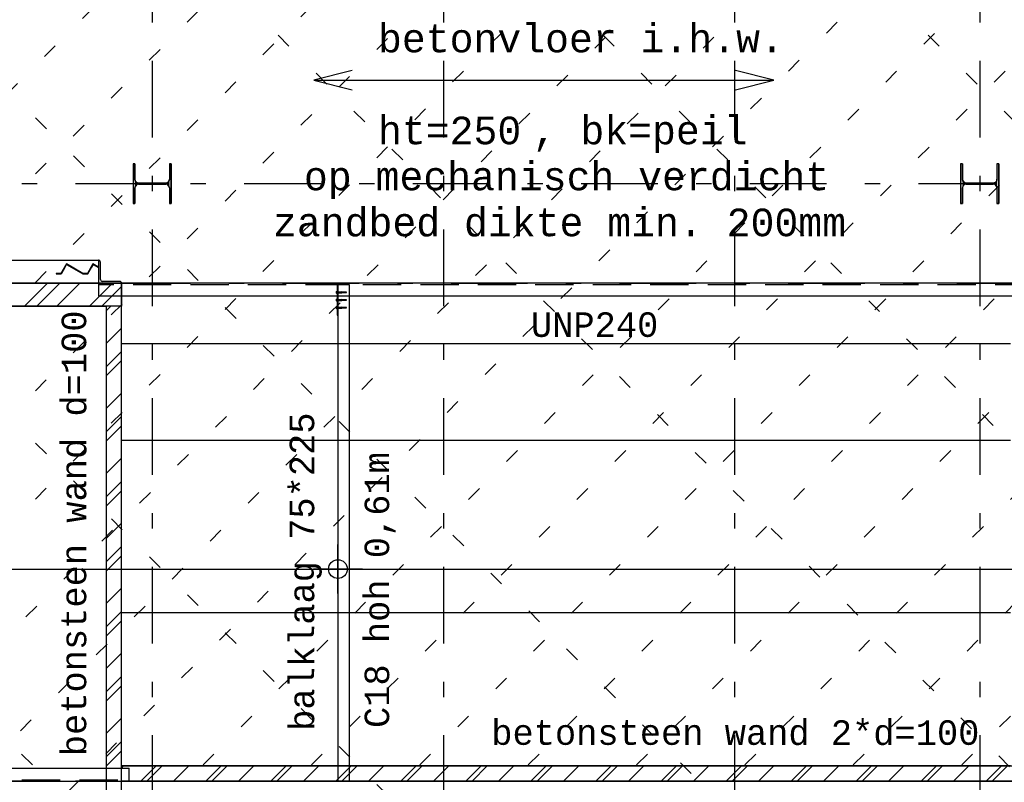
# Model space of a CAD drawing. Extents: x 2 to 87, y -108 to 11.
# Tile 292 of 352: x 37.96 to 44.39, y -32.91 to -27.94. Entities that reach past the tile are written whole.
import ezdxf

# ---------------------------------------------------------------- set-up
doc = ezdxf.new("R2010")
doc.units = 0
doc.header["$MEASUREMENT"] = 0
for name, pattern in [('DASHDOT', [1, 0.5, -0.25, 0, -0.25]), ('DOT', [0.25, 0, -0.25]), ('HIDDEN', [0.375, 0.25, -0.125])]:
    doc.linetypes.add(name, pattern=pattern)
for name, color, linetype in [('10', 7, 'CONTINUOUS'), ('12', 7, 'CONTINUOUS'), ('14', 7, 'CONTINUOUS'), ('16', 7, 'CONTINUOUS'), ('18', 7, 'CONTINUOUS'), ('2', 7, 'CONTINUOUS'), ('21', 7, 'CONTINUOUS'), ('25', 7, 'CONTINUOUS'), ('27', 7, 'CONTINUOUS'), ('31', 7, 'CONTINUOUS'), ('33', 7, 'CONTINUOUS'), ('4', 7, 'CONTINUOUS'), ('5', 7, 'CONTINUOUS'), ('6', 7, 'CONTINUOUS'), ('7', 7, 'CONTINUOUS'), ('8', 7, 'CONTINUOUS')]:
    doc.layers.add(name, color=color, linetype=linetype)
doc.styles.add('MONOTXT', font='MONOTXT', dxfattribs={"height": 0.2})

# ---------------------------------------------------------------- blocks, each defined once
blk = doc.blocks.new('46')
at = {"layer": '31', "color": 7, "linetype": 'Continuous'}
blk.add_lwpolyline([(-0.1251, -0.0313), (0, 0), (-0.1251, 0.0312)], dxfattribs=at)
blk = doc.blocks.new('*N18')
at = {"layer": '7', "color": 62, "linetype": 'Continuous'}
for p, q in [((-0.1125, 0.13), (-0.125, 0.13)), ((-0.125, 0.13), (-0.125, -0.13)), ((-0.1125, 0.13), (-0.1125, 0.0277)), ((0.125, 0.13), (0.1125, 0.13)), ((0.1125, 0.13), (0.1125, 0.0277)), ((0.125, 0.13), (0.125, -0.13)), ((-0.1093, 0.0157), (-0.1125, 0.0277)), ((-0.1005, 0.007), (-0.1093, 0.0157)), ((-0.0885, 0.0037), (-0.1005, 0.007)), ((0.0885, 0.0037), (-0.0885, 0.0037)), ((0.1005, 0.007), (0.0885, 0.0037)), ((0.1093, 0.0157), (0.1005, 0.007)), ((0.1125, 0.0277), (0.1093, 0.0157)), ((-0.1093, -0.0158), (-0.1125, -0.0278)), ((-0.1125, -0.0278), (-0.1125, -0.13)), ((-0.1005, -0.007), (-0.1093, -0.0158)), ((-0.0885, -0.0038), (-0.1005, -0.007)), ((0.0885, -0.0038), (-0.0885, -0.0038)), ((0.1005, -0.007), (0.0885, -0.0038)), ((0.1093, -0.0158), (0.1005, -0.007)), ((0.1125, -0.0278), (0.1093, -0.0158)), ((0.1125, -0.0278), (0.1125, -0.13)), ((-0.1125, -0.13), (-0.125, -0.13)), ((0.125, -0.13), (0.1125, -0.13))]:
    blk.add_line(p, q, dxfattribs=at)
for points in [[(-0.1125, 0.13), (-0.125, 0.13), (-0.125, -0.13)], [(-0.1125, 0.13), (-0.1125, -0.13), (-0.125, -0.13)], [(-0.125, 0.13), (-0.125, 0.13), (-0.125, -0.13)], [(-0.1125, 0.13), (-0.1125, 0.13), (-0.1125, 0.0277)], [(0.125, 0.13), (0.1125, 0.13), (0.1125, -0.13)], [(0.125, 0.13), (0.125, -0.13), (0.1125, -0.13)], [(0.1125, 0.13), (0.1125, 0.13), (0.1125, 0.0277)], [(0.125, 0.13), (0.125, 0.13), (0.125, -0.13)], [(-0.1093, 0.0157), (-0.1125, 0.0277), (-0.1125, -0.0278)], [(-0.1093, 0.0157), (-0.1093, -0.0158), (-0.1125, -0.0278)], [(-0.1005, 0.007), (-0.1093, 0.0157), (-0.1093, -0.0158)], [(-0.1005, 0.007), (-0.1005, -0.007), (-0.1093, -0.0158)], [(-0.0885, 0.0037), (-0.1005, 0.007), (-0.1005, -0.007)], [(-0.0885, 0.0037), (-0.0885, -0.0038), (-0.1005, -0.007)], [(0.0885, 0.0037), (-0.0885, 0.0037), (-0.0885, -0.0038)], [(0.0885, 0.0037), (0.0885, -0.0038), (-0.0885, -0.0038)], [(0.1005, 0.007), (0.0885, 0.0037), (0.0885, -0.0038)], [(0.1005, 0.007), (0.1005, -0.007), (0.0885, -0.0038)], [(0.1093, 0.0157), (0.1005, 0.007), (0.1005, -0.007)], [(0.1093, 0.0157), (0.1093, -0.0158), (0.1005, -0.007)], [(0.1125, 0.0277), (0.1093, 0.0157), (0.1093, -0.0158)], [(0.1125, 0.0277), (0.1125, -0.0278), (0.1093, -0.0158)], [(-0.1125, -0.0278), (-0.1125, -0.0278), (-0.1125, -0.13)], [(0.1125, -0.0278), (0.1125, -0.0278), (0.1125, -0.13)]]:
    blk.add_solid(points, dxfattribs=at)
blk = doc.blocks.new('*N30')
at = {"layer": '7', "color": 62, "linetype": 'Continuous'}
for p, q in [((-0.1125, 0.13), (-0.125, 0.13)), ((-0.125, 0.13), (-0.125, -0.13)), ((-0.1125, 0.13), (-0.1125, 0.0277)), ((0.125, 0.13), (0.1125, 0.13)), ((0.1125, 0.13), (0.1125, 0.0277)), ((0.125, 0.13), (0.125, -0.13)), ((-0.1093, 0.0157), (-0.1125, 0.0277)), ((-0.1005, 0.007), (-0.1093, 0.0157)), ((-0.0885, 0.0037), (-0.1005, 0.007)), ((0.0885, 0.0037), (-0.0885, 0.0037)), ((0.1005, 0.007), (0.0885, 0.0037)), ((0.1093, 0.0157), (0.1005, 0.007)), ((0.1125, 0.0277), (0.1093, 0.0157)), ((-0.1093, -0.0158), (-0.1125, -0.0278)), ((-0.1125, -0.0278), (-0.1125, -0.13)), ((-0.1005, -0.007), (-0.1093, -0.0158)), ((-0.0885, -0.0038), (-0.1005, -0.007)), ((0.0885, -0.0038), (-0.0885, -0.0038)), ((0.1005, -0.007), (0.0885, -0.0038)), ((0.1093, -0.0158), (0.1005, -0.007)), ((0.1125, -0.0278), (0.1093, -0.0158)), ((0.1125, -0.0278), (0.1125, -0.13)), ((-0.1125, -0.13), (-0.125, -0.13)), ((0.125, -0.13), (0.1125, -0.13))]:
    blk.add_line(p, q, dxfattribs=at)
for points in [[(-0.1125, 0.13), (-0.125, 0.13), (-0.125, -0.13)], [(-0.1125, 0.13), (-0.1125, -0.13), (-0.125, -0.13)], [(-0.125, 0.13), (-0.125, 0.13), (-0.125, -0.13)], [(-0.1125, 0.13), (-0.1125, 0.13), (-0.1125, 0.0277)], [(0.125, 0.13), (0.1125, 0.13), (0.1125, -0.13)], [(0.125, 0.13), (0.125, -0.13), (0.1125, -0.13)], [(0.1125, 0.13), (0.1125, 0.13), (0.1125, 0.0277)], [(0.125, 0.13), (0.125, 0.13), (0.125, -0.13)], [(-0.1093, 0.0157), (-0.1125, 0.0277), (-0.1125, -0.0278)], [(-0.1093, 0.0157), (-0.1093, -0.0158), (-0.1125, -0.0278)], [(-0.1005, 0.007), (-0.1093, 0.0157), (-0.1093, -0.0158)], [(-0.1005, 0.007), (-0.1005, -0.007), (-0.1093, -0.0158)], [(-0.0885, 0.0037), (-0.1005, 0.007), (-0.1005, -0.007)], [(-0.0885, 0.0037), (-0.0885, -0.0038), (-0.1005, -0.007)], [(0.0885, 0.0037), (-0.0885, 0.0037), (-0.0885, -0.0038)], [(0.0885, 0.0037), (0.0885, -0.0038), (-0.0885, -0.0038)], [(0.1005, 0.007), (0.0885, 0.0037), (0.0885, -0.0038)], [(0.1005, 0.007), (0.1005, -0.007), (0.0885, -0.0038)], [(0.1093, 0.0157), (0.1005, 0.007), (0.1005, -0.007)], [(0.1093, 0.0157), (0.1093, -0.0158), (0.1005, -0.007)], [(0.1125, 0.0277), (0.1093, 0.0157), (0.1093, -0.0158)], [(0.1125, 0.0277), (0.1125, -0.0278), (0.1093, -0.0158)], [(-0.1125, -0.0278), (-0.1125, -0.0278), (-0.1125, -0.13)], [(0.1125, -0.0278), (0.1125, -0.0278), (0.1125, -0.13)]]:
    blk.add_solid(points, dxfattribs=at)
blk = doc.blocks.new('*N696')
at = {"layer": '25', "color": 62, "linetype": 'Continuous'}
for p, q in [((38.2559, -29.5524), (38.2546, -29.5547)), ((38.2661, -29.5345), (38.2559, -29.5524)), ((38.2582, -29.5524), (38.2569, -29.5547)), ((38.2677, -29.5318), (38.2661, -29.5345)), ((38.2724, -29.5345), (38.2677, -29.5318)), ((38.2724, -29.5345), (38.3039, -29.5524)), ((38.2999, -29.5524), (38.3039, -29.5547)), ((38.3039, -29.5524), (38.308, -29.5547)), ((38.4295, -29.5524), (38.4282, -29.5547)), ((38.4397, -29.5345), (38.4295, -29.5524)), ((38.4318, -29.5524), (38.4305, -29.5547)), ((38.442, -29.5345), (38.4318, -29.5524)), ((38.4413, -29.5318), (38.4397, -29.5345)), ((38.4461, -29.5345), (38.4413, -29.5318)), ((38.442, -29.5345), (38.4735, -29.5524)), ((38.4461, -29.5345), (38.4776, -29.5524)), ((38.4776, -29.5547), (38.4735, -29.5524)), ((38.4776, -29.5524), (38.4776, -29.5547)), ((38.2018, -29.5933), (38.2326, -29.5933)), ((38.2018, -29.5933), (38.2018, -29.5953)), ((38.2018, -29.5953), (38.2338, -29.5953)), ((38.2546, -29.5547), (38.2326, -29.5933)), ((38.2349, -29.5933), (38.2338, -29.5953)), ((38.2569, -29.5547), (38.2349, -29.5933)), ((38.3039, -29.5547), (38.3719, -29.5933)), ((38.308, -29.5547), (38.376, -29.5933)), ((38.3719, -29.5933), (38.3754, -29.5953)), ((38.3754, -29.5953), (38.4074, -29.5953)), ((38.376, -29.5933), (38.4063, -29.5933)), ((38.4282, -29.5547), (38.4063, -29.5933)), ((38.4086, -29.5933), (38.4074, -29.5953)), ((38.4305, -29.5547), (38.4086, -29.5933))]:
    blk.add_line(p, q, dxfattribs=at)
for points in [[(38.2559, -29.5524), (38.2546, -29.5547), (38.2569, -29.5547)], [(38.2661, -29.5345), (38.2559, -29.5524), (38.2582, -29.5524)], [(38.2559, -29.5524), (38.2582, -29.5524), (38.2569, -29.5547)], [(38.2661, -29.5345), (38.2684, -29.5345), (38.2582, -29.5524)], [(38.2677, -29.5318), (38.2661, -29.5345), (38.2724, -29.5345)], [(38.2684, -29.5345), (38.2999, -29.5524), (38.3039, -29.5524)], [(38.2684, -29.5345), (38.2724, -29.5345), (38.3039, -29.5524)], [(38.2999, -29.5524), (38.3039, -29.5547), (38.308, -29.5547)], [(38.2999, -29.5524), (38.3039, -29.5524), (38.308, -29.5547)], [(38.4295, -29.5524), (38.4282, -29.5547), (38.4305, -29.5547)], [(38.4397, -29.5345), (38.4295, -29.5524), (38.4318, -29.5524)], [(38.4295, -29.5524), (38.4318, -29.5524), (38.4305, -29.5547)], [(38.4397, -29.5345), (38.442, -29.5345), (38.4318, -29.5524)], [(38.4413, -29.5318), (38.4397, -29.5345), (38.4461, -29.5345)], [(38.442, -29.5345), (38.4735, -29.5524), (38.4776, -29.5524)], [(38.442, -29.5345), (38.4461, -29.5345), (38.4776, -29.5524)], [(38.4735, -29.5524), (38.4776, -29.5524), (38.4776, -29.5547)], [(38.2018, -29.5933), (38.2018, -29.5933), (38.2326, -29.5933)], [(38.2018, -29.5933), (38.2018, -29.5953), (38.2338, -29.5953)], [(38.2018, -29.5933), (38.2349, -29.5933), (38.2338, -29.5953)], [(38.2018, -29.5953), (38.2018, -29.5953), (38.2338, -29.5953)], [(38.2546, -29.5547), (38.2326, -29.5933), (38.2349, -29.5933)], [(38.2546, -29.5547), (38.2569, -29.5547), (38.2349, -29.5933)], [(38.3039, -29.5547), (38.3719, -29.5933), (38.376, -29.5933)], [(38.3039, -29.5547), (38.308, -29.5547), (38.376, -29.5933)], [(38.3719, -29.5933), (38.3754, -29.5953), (38.4074, -29.5953)], [(38.3719, -29.5933), (38.4086, -29.5933), (38.4074, -29.5953)], [(38.3754, -29.5953), (38.3754, -29.5953), (38.4074, -29.5953)], [(38.376, -29.5933), (38.376, -29.5933), (38.4063, -29.5933)], [(38.4282, -29.5547), (38.4063, -29.5933), (38.4086, -29.5933)], [(38.4282, -29.5547), (38.4305, -29.5547), (38.4086, -29.5933)]]:
    blk.add_solid(points, dxfattribs=at)

msp = doc.modelspace()

# ---------------------------------------------------------------- linework, layer by layer
at = {"layer": '10', "color": 7, "linetype": 'Continuous'}
msp.add_line((32.2489, -31.5227), (49.6276, -31.5227), dxfattribs=at)
msp.add_lwpolyline([(40.0397, -29.667), (40.0347, -29.667), (40.0347, -29.867), (40.0397, -29.867)], close=True, dxfattribs=at)
at = {"layer": '12', "color": 1, "linetype": 'HIDDEN'}
for points in [[(37.3276, -29.6575), (38.6276, -29.6575), (38.6276, -29.8075), (37.3276, -29.8075)], [(38.6276, -29.8075), (38.5276, -29.8075), (38.5276, -33.1075), (38.6276, -33.1075)], [(38.6276, -32.8075), (48.4976, -32.8075), (48.4976, -32.9075), (38.6276, -32.9075)]]:
    msp.add_lwpolyline(points, close=True, dxfattribs=at)
at = {"layer": '14', "color": 62, "linetype": 'Continuous'}
for p, q in [((44.4276, -30.0538), (38.6276, -30.0538)), ((38.6276, -30.6807), (44.4276, -30.6807)), ((44.4276, -31.8075), (38.6276, -31.8075))]:
    msp.add_line(p, q, dxfattribs=at)
at = {"layer": '16', "color": 3, "linetype": 'Continuous'}
msp.add_line((39.8831, -28.333), (42.8831, -28.333), dxfattribs=at)
at = {"layer": '18', "color": 7, "linetype": 'Continuous'}
for p, q in [((37.9942, -29.8075), (38.1442, -29.6575)), ((38.2063, -29.8075), (38.3563, -29.6575)), ((38.4185, -29.8075), (38.5685, -29.6575)), ((38.5276, -29.8386), (38.5587, -29.8075)), ((38.5276, -30.0507), (38.6276, -29.9507)), ((38.5276, -30.2628), (38.6276, -30.1628)), ((38.5276, -30.4749), (38.6276, -30.3749)), ((38.5276, -30.6871), (38.6276, -30.5871)), ((38.5276, -30.8992), (38.6276, -30.7992)), ((38.5276, -31.1113), (38.6276, -31.0113)), ((38.5276, -31.3235), (38.6276, -31.2235)), ((38.5276, -31.5356), (38.6276, -31.4356)), ((38.5276, -31.7477), (38.6276, -31.6477)), ((38.5276, -31.9599), (38.6276, -31.8599)), ((38.5276, -32.172), (38.6276, -32.072)), ((38.5276, -32.3841), (38.6276, -32.2841)), ((38.5276, -32.5963), (38.6276, -32.4963)), ((38.5276, -32.8084), (38.6276, -32.7084)), ((38.6276, -32.8214), (38.6415, -32.8075)), ((38.7537, -32.9075), (38.8537, -32.8075)), ((38.9658, -32.9075), (39.0658, -32.8075)), ((39.1779, -32.9075), (39.2779, -32.8075)), ((39.3901, -32.9075), (39.4901, -32.8075)), ((39.6022, -32.9075), (39.7022, -32.8075)), ((39.8143, -32.9075), (39.9143, -32.8075)), ((40.0265, -32.9075), (40.1265, -32.8075)), ((40.2386, -32.9075), (40.3386, -32.8075)), ((40.4507, -32.9075), (40.5507, -32.8075)), ((40.6629, -32.9075), (40.7629, -32.8075)), ((40.875, -32.9075), (40.975, -32.8075)), ((41.0871, -32.9075), (41.1871, -32.8075)), ((41.2993, -32.9075), (41.3993, -32.8075)), ((41.5114, -32.9075), (41.6114, -32.8075)), ((41.7235, -32.9075), (41.8235, -32.8075)), ((41.9356, -32.9075), (42.0356, -32.8075)), ((42.1478, -32.9075), (42.2478, -32.8075)), ((42.3599, -32.9075), (42.4599, -32.8075)), ((42.572, -32.9075), (42.672, -32.8075)), ((42.7842, -32.9075), (42.8842, -32.8075)), ((42.9963, -32.9075), (43.0963, -32.8075)), ((43.2084, -32.9075), (43.3084, -32.8075)), ((43.4206, -32.9075), (43.5206, -32.8075)), ((43.6327, -32.9075), (43.7327, -32.8075)), ((43.8448, -32.9075), (43.9448, -32.8075)), ((44.057, -32.9075), (44.157, -32.8075)), ((44.2691, -32.9075), (44.3691, -32.8075))]:
    msp.add_line(p, q, dxfattribs=at)
at = {"layer": '18', "color": 1, "linetype": 'Continuous'}
for points in [[(37.3276, -29.6575), (38.6276, -29.6575), (38.6276, -29.8075), (37.3276, -29.8075)], [(38.6276, -29.8075), (38.5276, -29.8075), (38.5276, -33.7975), (38.6276, -33.7975)], [(38.6276, -32.8075), (48.4976, -32.8075), (48.4976, -32.9075), (38.6276, -32.9075)]]:
    msp.add_lwpolyline(points, close=True, dxfattribs=at)
at = {"layer": '18', "color": 30, "linetype": 'Continuous'}
msp.add_lwpolyline([(40.0397, -32.9075), (40.1147, -32.9075), (40.1147, -29.667), (40.0397, -29.667)], close=True, dxfattribs=at)
at = {"layer": '2', "color": 62, "linetype": 'Continuous'}
for p, q in [((38.2677, -29.5318), (38.2326, -29.5933)), ((38.2338, -29.5953), (38.2684, -29.5345)), ((38.376, -29.5933), (38.2677, -29.5318)), ((38.2684, -29.5345), (38.3754, -29.5953)), ((38.4413, -29.5318), (38.4063, -29.5933)), ((38.4074, -29.5953), (38.442, -29.5345)), ((38.4776, -29.5524), (38.4413, -29.5318)), ((38.442, -29.5345), (38.4776, -29.5547)), ((38.4776, -29.5547), (38.4776, -29.5524)), ((38.2326, -29.5933), (38.2018, -29.5933)), ((38.2018, -29.5933), (38.2018, -29.5953)), ((38.2018, -29.5953), (38.2338, -29.5953)), ((38.3754, -29.5953), (38.4074, -29.5953)), ((38.4063, -29.5933), (38.376, -29.5933))]:
    msp.add_line(p, q, dxfattribs=at)
at = {"layer": '21', "color": 4, "linetype": 'Continuous'}
for p, q in [((44.5776, -29.6575), (38.4776, -29.6575)), ((38.4776, -29.6575), (38.4776, -29.7425)), ((44.5776, -29.7425), (38.4776, -29.7425)), ((36.4776, -32.8225), (38.6776, -32.8225)), ((38.6776, -32.9075), (38.6776, -32.8225)), ((36.4776, -32.9075), (38.6776, -32.9075))]:
    msp.add_line(p, q, dxfattribs=at)
at = {"layer": '21', "color": 4, "linetype": 'DASHDOT'}
for p, q in [((44.5776, -29.6597), (38.4776, -29.6597)), ((36.4776, -32.9053), (38.6776, -32.9053))]:
    msp.add_line(p, q, dxfattribs=at)
at = {"layer": '21', "color": 4, "linetype": 'HIDDEN'}
for p, q in [((44.5776, -29.667), (38.4776, -29.667)), ((36.4776, -32.898), (38.6776, -32.898))]:
    msp.add_line(p, q, dxfattribs=at)
at = {"layer": '25', "color": 62, "linetype": 'Continuous'}
for p, q in [((38.0748, -29.8075), (38.2248, -29.6575)), ((38.499, -29.8075), (38.6276, -29.679)), ((38.5276, -30.2032), (38.6276, -30.1032)), ((38.5276, -30.6275), (38.6276, -30.5275)), ((38.5276, -31.0518), (38.6276, -30.9518)), ((38.5276, -31.476), (38.6276, -31.376)), ((38.5276, -31.9003), (38.6276, -31.8003)), ((38.5276, -32.3245), (38.6276, -32.2245)), ((38.5276, -32.7488), (38.6276, -32.6488)), ((38.7931, -32.9075), (38.8931, -32.8075)), ((39.2174, -32.9075), (39.3174, -32.8075)), ((39.6417, -32.9075), (39.7417, -32.8075)), ((40.0659, -32.9075), (40.1659, -32.8075)), ((40.4902, -32.9075), (40.5902, -32.8075)), ((40.9145, -32.9075), (41.0145, -32.8075)), ((41.3387, -32.9075), (41.4387, -32.8075)), ((41.763, -32.9075), (41.863, -32.8075)), ((42.1873, -32.9075), (42.2873, -32.8075)), ((42.6115, -32.9075), (42.7115, -32.8075)), ((43.0358, -32.9075), (43.1358, -32.8075)), ((43.4601, -32.9075), (43.5601, -32.8075)), ((43.8843, -32.9075), (43.9843, -32.8075)), ((44.3086, -32.9075), (44.4086, -32.8075))]:
    msp.add_line(p, q, dxfattribs=at)
at = {"layer": '27', "color": 7, "linetype": 'Continuous'}
for p, q in [((40.0283, -29.717), (40.0947, -29.717)), ((40.0313, -29.7125), (40.0309, -29.7132)), ((40.0309, -29.7132), (40.0309, -29.7208)), ((40.0313, -29.714), (40.0309, -29.7132)), ((40.0313, -29.714), (40.0309, -29.7148)), ((40.0313, -29.72), (40.0309, -29.7192)), ((40.0313, -29.72), (40.0309, -29.7208)), ((40.0313, -29.7215), (40.0309, -29.7208)), ((40.0313, -29.7125), (40.0347, -29.7125)), ((40.0313, -29.714), (40.0347, -29.714)), ((40.0313, -29.72), (40.0347, -29.72)), ((40.0313, -29.7215), (40.0347, -29.7215)), ((40.0347, -29.7125), (40.0347, -29.7215)), ((40.0347, -29.714), (40.0647, -29.714)), ((40.0347, -29.72), (40.0647, -29.72)), ((40.0647, -29.714), (40.0647, -29.72)), ((40.0947, -29.716), (40.0647, -29.714)), ((40.0647, -29.72), (40.0947, -29.718)), ((40.0947, -29.718), (40.0947, -29.716)), ((40.0283, -29.767), (40.0947, -29.767)), ((40.0313, -29.7625), (40.0309, -29.7632)), ((40.0309, -29.7632), (40.0309, -29.7708)), ((40.0313, -29.764), (40.0309, -29.7632)), ((40.0313, -29.764), (40.0309, -29.7648)), ((40.0313, -29.77), (40.0309, -29.7692)), ((40.0313, -29.77), (40.0309, -29.7708)), ((40.0313, -29.7715), (40.0309, -29.7708)), ((40.0313, -29.7625), (40.0347, -29.7625)), ((40.0313, -29.764), (40.0347, -29.764)), ((40.0313, -29.77), (40.0347, -29.77)), ((40.0313, -29.7715), (40.0347, -29.7715)), ((40.0347, -29.7625), (40.0347, -29.7715)), ((40.0347, -29.764), (40.0647, -29.764)), ((40.0347, -29.77), (40.0647, -29.77)), ((40.0647, -29.764), (40.0647, -29.77)), ((40.0947, -29.766), (40.0647, -29.764)), ((40.0647, -29.77), (40.0947, -29.768)), ((40.0947, -29.768), (40.0947, -29.766)), ((40.0283, -29.817), (40.0947, -29.817)), ((40.0313, -29.8125), (40.0309, -29.8132)), ((40.0309, -29.8132), (40.0309, -29.8208)), ((40.0313, -29.814), (40.0309, -29.8132)), ((40.0313, -29.814), (40.0309, -29.8148)), ((40.0313, -29.82), (40.0309, -29.8192)), ((40.0313, -29.82), (40.0309, -29.8208)), ((40.0313, -29.8215), (40.0309, -29.8208)), ((40.0313, -29.8125), (40.0347, -29.8125)), ((40.0313, -29.814), (40.0347, -29.814)), ((40.0313, -29.82), (40.0347, -29.82)), ((40.0313, -29.8215), (40.0347, -29.8215)), ((40.0347, -29.8125), (40.0347, -29.8215)), ((40.0347, -29.814), (40.0647, -29.814)), ((40.0347, -29.82), (40.0647, -29.82)), ((40.0647, -29.814), (40.0647, -29.82)), ((40.0947, -29.816), (40.0647, -29.814)), ((40.0647, -29.82), (40.0947, -29.818)), ((40.0947, -29.818), (40.0947, -29.816))]:
    msp.add_line(p, q, dxfattribs=at)
for p in [(40.0309, -29.7132), (40.0309, -29.7208), (40.0309, -29.7632), (40.0309, -29.7708), (40.0309, -29.8132), (40.0309, -29.8208)]:
    msp.add_point(p, dxfattribs=at)
at = {"layer": '33', "color": 7, "linetype": 'Continuous'}
for p, q in [((40.0397, -31.6827), (40.0397, -31.3627)), ((40.1997, -31.5227), (39.8797, -31.5227))]:
    msp.add_line(p, q, dxfattribs=at)
at = {"layer": '33', "color": 2, "linetype": 'Continuous'}
msp.add_circle((40.0397, -31.5227), 0.0613, dxfattribs=at)
at = {"layer": '4', "color": 62, "linetype": 'Continuous'}
for p, q in [((37.4776, -29.5075), (38.4776, -29.5075)), ((38.4776, -29.5075), (38.4776, -29.6575)), ((38.4896, -29.6335), (38.4896, -29.5195)), ((38.4776, -29.6575), (38.6276, -29.6575)), ((38.6156, -29.6455), (38.5016, -29.6455))]:
    msp.add_line(p, q, dxfattribs=at)
for points in [[(38.485, -29.5101), (38.4828, -29.5087), (38.4802, -29.5078), (38.4776, -29.5075)], [(38.4896, -29.5195), (38.4893, -29.5168), (38.4884, -29.5143), (38.4869, -29.512)], [(38.623, -29.6481), (38.6208, -29.6467), (38.6182, -29.6458), (38.6156, -29.6455)], [(38.6276, -29.6575), (38.6273, -29.6548), (38.6264, -29.6523), (38.6249, -29.65)]]:
    msp.add_lwpolyline(points, dxfattribs=at)
for centre, start, end in [((38.4776, -29.5195), 0, 90), ((38.5016, -29.6335), 180, 270), ((38.6156, -29.6575), 0, 90)]:
    msp.add_arc(centre, 0.012, start, end, dxfattribs=at)
at = {"layer": '5', "color": 7, "linetype": 'DASHDOT'}
for p, q in [((38.8276, -7.3075), (38.8276, -96.5075)), ((40.7276, -7.3075), (40.7276, -96.5075)), ((42.6276, -7.3075), (42.6276, -96.5075)), ((44.2276, -7.3075), (44.2276, -96.5075)), ((7.5276, -29.0075), (52.6276, -29.0075))]:
    msp.add_line(p, q, dxfattribs=at)
at = {"layer": '6', "color": 62, "linetype": 'Continuous'}
for p, q in [((38.6276, -29.6575), (37.3276, -29.6575)), ((38.6276, -32.8075), (38.6276, -29.6575)), ((37.3276, -29.8075), (38.5276, -29.8075)), ((38.5276, -29.8075), (38.5276, -33.7975)), ((44.4276, -32.8075), (38.6276, -32.8075)), ((38.6276, -33.0075), (38.6276, -32.9075)), ((38.6276, -32.9075), (48.4976, -32.9075))]:
    msp.add_line(p, q, dxfattribs=at)
at = {"layer": '7', "color": 62, "linetype": 'Continuous'}
for p, q in [((38.7151, -28.8775), (38.7026, -28.8775)), ((38.7026, -28.8775), (38.7026, -29.1375)), ((38.7151, -28.9798), (38.7151, -28.8775)), ((38.9526, -28.8775), (38.9401, -28.8775)), ((38.9401, -28.8775), (38.9401, -28.9798)), ((38.9526, -29.1375), (38.9526, -28.8775)), ((44.1151, -28.8775), (44.1026, -28.8775)), ((44.1026, -28.8775), (44.1026, -29.1375)), ((44.1151, -28.9798), (44.1151, -28.8775)), ((44.3526, -28.8775), (44.3401, -28.8775)), ((44.3401, -28.8775), (44.3401, -28.9798)), ((44.3526, -29.1375), (44.3526, -28.8775)), ((38.7151, -29.1375), (38.7151, -29.0353)), ((38.9161, -29.0038), (38.7391, -29.0038)), ((38.7391, -29.0113), (38.9161, -29.0113)), ((38.9401, -29.0353), (38.9401, -29.1375)), ((44.1151, -29.1375), (44.1151, -29.0353)), ((44.3161, -29.0038), (44.1391, -29.0038)), ((44.1391, -29.0113), (44.3161, -29.0113)), ((44.3401, -29.0353), (44.3401, -29.1375)), ((38.7026, -29.1375), (38.7151, -29.1375)), ((38.9401, -29.1375), (38.9526, -29.1375)), ((44.1026, -29.1375), (44.1151, -29.1375)), ((44.3401, -29.1375), (44.3526, -29.1375))]:
    msp.add_line(p, q, dxfattribs=at)
for centre, start, end in [((38.7391, -28.9797), 180, 270), ((38.7391, -29.0353), 90, 180), ((38.9161, -28.9797), 270, 360), ((38.9161, -29.0353), 360, 90), ((44.1391, -28.9797), 180, 270), ((44.1391, -29.0353), 90, 180), ((44.3161, -28.9797), 270, 360), ((44.3161, -29.0353), 360, 90)]:
    msp.add_arc(centre, 0.024, start, end, dxfattribs=at)
at = {"layer": '8', "color": 5, "linetype": 'DOT'}
for p, q in [((32.9276, -33.3756), (49.6276, -16.6756)), ((31.6309, -35.3794), (49.6276, -17.3827)), ((49.1598, -33.3075), (33.5276, -17.6753)), ((31.6309, -36.0865), (49.6276, -18.0898)), ((31.6309, -36.7936), (49.6276, -18.7969)), ((31.6309, -37.5007), (49.6276, -19.504)), ((47.0385, -33.3075), (33.5276, -19.7966)), ((32.3112, -37.5275), (49.6276, -20.2111)), ((33.0183, -37.5275), (49.6276, -20.9182)), ((33.3276, -37.9253), (49.6276, -21.6253)), ((44.9172, -33.3075), (33.5276, -21.9179)), ((33.9626, -37.9974), (49.6276, -22.3324)), ((34.6697, -37.9974), (49.6276, -23.0395)), ((35.3768, -37.9974), (49.6276, -23.7466)), ((44.0776, -34.5893), (33.5276, -24.0393)), ((36.084, -37.9974), (49.6276, -24.4538)), ((36.7911, -37.9974), (49.6276, -25.1609)), ((37.4982, -37.9974), (49.6276, -25.868)), ((44.0776, -36.7106), (33.5276, -26.1606)), ((38.2053, -37.9974), (49.6276, -26.5751)), ((38.9124, -37.9974), (49.6276, -27.2822)), ((43.2431, -37.9974), (33.5276, -28.2819))]:
    msp.add_line(p, q, dxfattribs=at)

# ---------------------------------------------------------------- block references
at = {"layer": '25', "color": 62, "linetype": 'Continuous'}
msp.add_blockref('*N696', (0, 0), dxfattribs=at)
at = {"layer": '31', "color": 7, "linetype": 'Continuous', "xscale": 2, "yscale": 2, "rotation": 180}
msp.add_blockref('46', (39.8831, -28.333), dxfattribs=at)
at = {"layer": '31', "color": 7, "linetype": 'Continuous', "xscale": 2, "yscale": 2}
msp.add_blockref('46', (42.8831, -28.333), dxfattribs=at)
at = {"layer": '7', "color": 62, "linetype": 'Continuous'}
for name, p in [('*N18', (38.8276, -29.0075)), ('*N30', (44.2276, -29.0075))]:
    msp.add_blockref(name, p, dxfattribs=at)

# ---------------------------------------------------------------- texts
at = {"layer": '16', "color": 3, "linetype": 'Continuous', "style": 'MONOTXT'}
for s, p in [('betonvloer i.h.w.', (40.3011, -28.151)), ('ht=250', (40.3011, -28.751)), (', bk=peil ', (41.3103, -28.751))]:
    msp.add_text(s, height=0.18, dxfattribs=at).set_placement(p)
at = {"layer": '8', "color": 7, "linetype": 'Continuous', "style": 'MONOTXT'}
for s, height, p in [('op mechanisch verdicht', 0.18, (39.8179, -29.051)), ('zandbed dikte min. 200mm', 0.18, (39.6162, -29.351)), ('UNP240', 0.16, (41.2991, -30.0077)), ('betonsteen wand 2*d=100', 0.16, (41.0402, -32.6695))]:
    msp.add_text(s, height=height, dxfattribs=at).set_placement(p)
for s, p in [('betonsteen wand d=100', (38.3972, -32.7435)), ('balklaag 75*225', (39.8848, -32.5783)), ('C18 hoh 0,61m', (40.374, -32.5597))]:
    msp.add_text(s, height=0.16, rotation=90, dxfattribs=at).set_placement(p)

doc.saveas('drawing.dxf')
